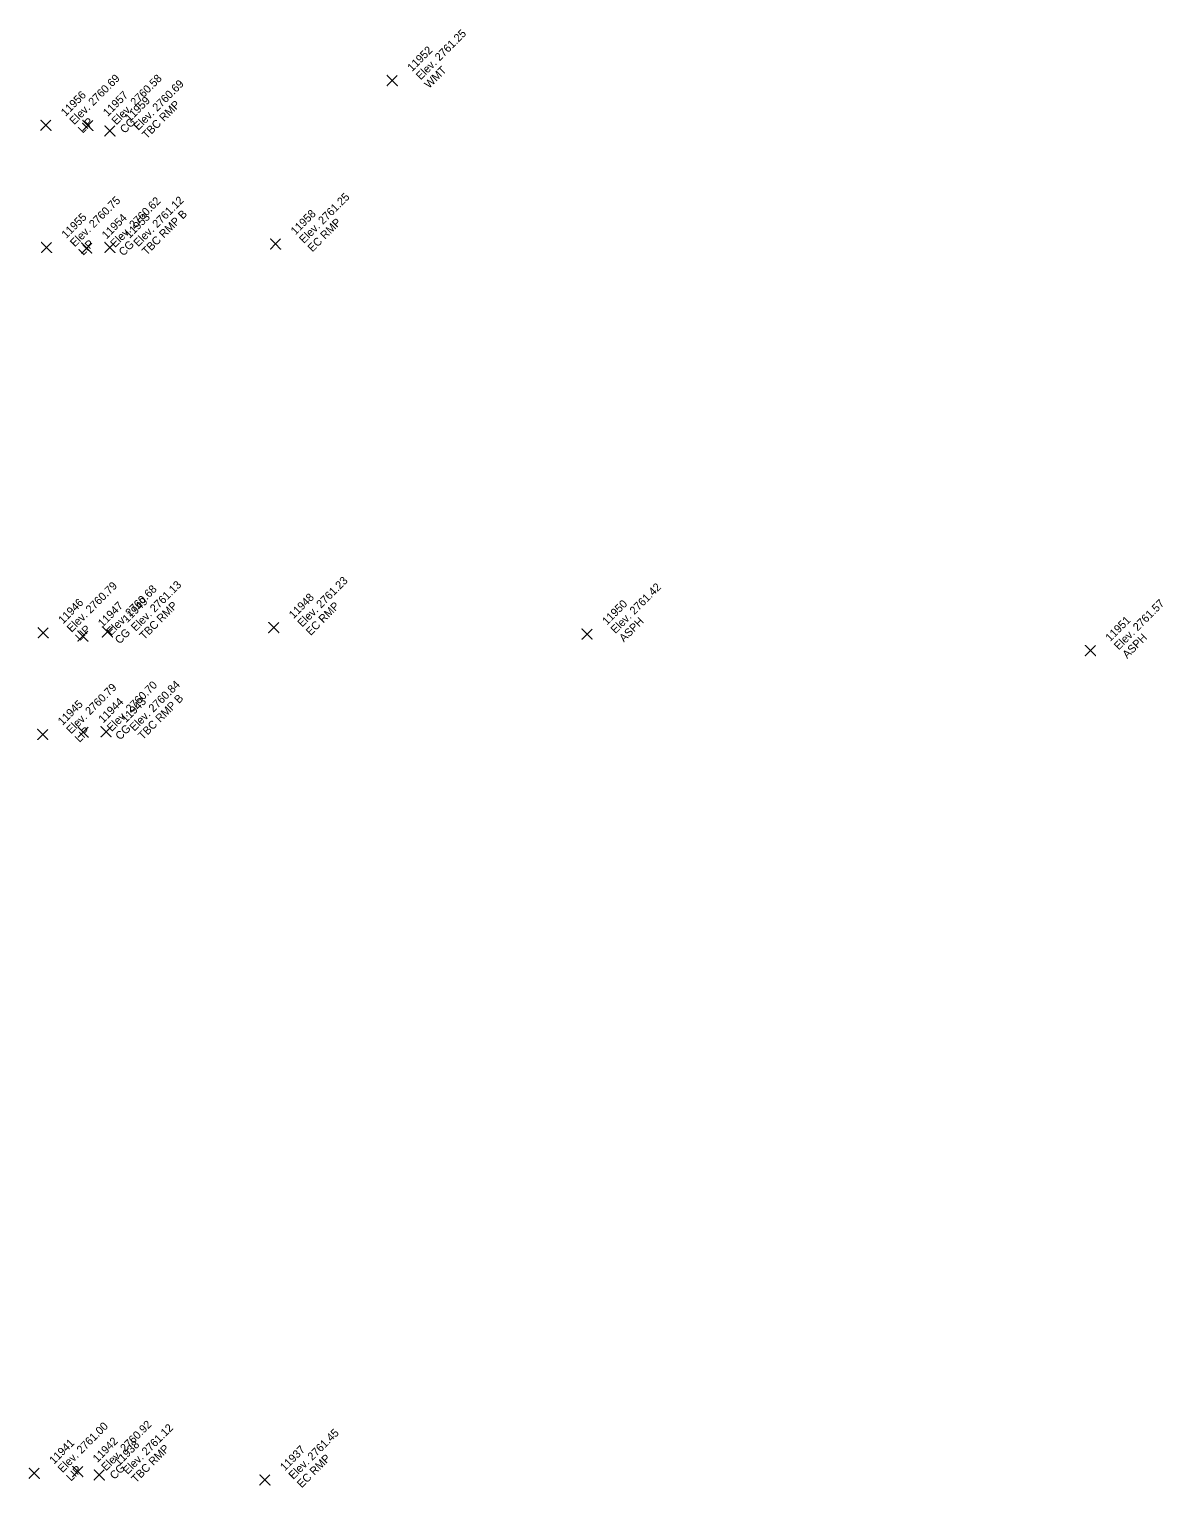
# Model space of a CAD drawing. Extents: x 2493999 to 2503109, y 700767 to 706646.
# Drawn here: x 2502309.55 to 2502343.54, y 702011.86 to 702055.6 of the extents above; entities that cross this region are included whole.
import ezdxf

# ---------------------------------------------------------------- set-up
doc = ezdxf.new("R2010")
doc.units = 0
doc.layers.add('ALG_CL_BLUE_Horiz', color=7, linetype='Continuous')
doc.layers.add('DES_SURFACE_Existing-Ground', color=7, linetype='Continuous')

msp = doc.modelspace()

# ---------------------------------------------------------------- linework, layer by layer
at = {"layer": 'ALG_CL_BLUE_Horiz'}
for points in [[(2502320.44, 702054.059), (2502320.29, 702054.209), (2502320.44, 702054.059), (2502320.29, 702053.909), (2502320.44, 702054.059), (2502320.59, 702053.909), (2502320.44, 702054.059), (2502320.59, 702054.209)], [(2502310.051, 702052.715), (2502309.901, 702052.865), (2502310.051, 702052.715), (2502309.901, 702052.565), (2502310.051, 702052.715), (2502310.201, 702052.565), (2502310.051, 702052.715), (2502310.201, 702052.865)], [(2502311.313, 702052.711), (2502311.163, 702052.861), (2502311.313, 702052.711), (2502311.163, 702052.561), (2502311.313, 702052.711), (2502311.463, 702052.561), (2502311.313, 702052.711), (2502311.463, 702052.861)], [(2502311.972, 702052.549), (2502311.822, 702052.699), (2502311.972, 702052.549), (2502311.822, 702052.399), (2502311.972, 702052.549), (2502312.122, 702052.399), (2502311.972, 702052.549), (2502312.122, 702052.699)], [(2502310.071, 702049.054), (2502309.921, 702049.204), (2502310.071, 702049.054), (2502309.921, 702048.904), (2502310.071, 702049.054), (2502310.221, 702048.904), (2502310.071, 702049.054), (2502310.221, 702049.204)], [(2502311.276, 702049.036), (2502311.126, 702049.186), (2502311.276, 702049.036), (2502311.126, 702048.886), (2502311.276, 702049.036), (2502311.426, 702048.886), (2502311.276, 702049.036), (2502311.426, 702049.186)], [(2502311.97, 702049.056), (2502311.82, 702049.206), (2502311.97, 702049.056), (2502311.82, 702048.906), (2502311.97, 702049.056), (2502312.12, 702048.906), (2502311.97, 702049.056), (2502312.12, 702049.206)], [(2502316.942, 702049.157), (2502316.792, 702049.307), (2502316.942, 702049.157), (2502316.792, 702049.007), (2502316.942, 702049.157), (2502317.092, 702049.007), (2502316.942, 702049.157), (2502317.092, 702049.307)], [(2502316.887, 702037.654), (2502316.737, 702037.804), (2502316.887, 702037.654), (2502316.737, 702037.504), (2502316.887, 702037.654), (2502317.037, 702037.504), (2502316.887, 702037.654), (2502317.037, 702037.804)], [(2502309.972, 702037.499), (2502309.822, 702037.649), (2502309.972, 702037.499), (2502309.822, 702037.349), (2502309.972, 702037.499), (2502310.122, 702037.349), (2502309.972, 702037.499), (2502310.122, 702037.649)], [(2502311.161, 702037.401), (2502311.011, 702037.551), (2502311.161, 702037.401), (2502311.011, 702037.251), (2502311.161, 702037.401), (2502311.311, 702037.251), (2502311.161, 702037.401), (2502311.311, 702037.551)], [(2502311.898, 702037.528), (2502311.748, 702037.678), (2502311.898, 702037.528), (2502311.748, 702037.378), (2502311.898, 702037.528), (2502312.048, 702037.378), (2502311.898, 702037.528), (2502312.048, 702037.678)], [(2502326.282, 702037.459), (2502326.132, 702037.609), (2502326.282, 702037.459), (2502326.132, 702037.309), (2502326.282, 702037.459), (2502326.432, 702037.309), (2502326.282, 702037.459), (2502326.432, 702037.609)], [(2502341.372, 702036.968), (2502341.222, 702037.118), (2502341.372, 702036.968), (2502341.222, 702036.818), (2502341.372, 702036.968), (2502341.522, 702036.818), (2502341.372, 702036.968), (2502341.522, 702037.118)], [(2502311.174, 702034.523), (2502311.024, 702034.673), (2502311.174, 702034.523), (2502311.024, 702034.373), (2502311.174, 702034.523), (2502311.324, 702034.373), (2502311.174, 702034.523), (2502311.324, 702034.673)], [(2502311.856, 702034.535), (2502311.706, 702034.685), (2502311.856, 702034.535), (2502311.706, 702034.385), (2502311.856, 702034.535), (2502312.006, 702034.385), (2502311.856, 702034.535), (2502312.006, 702034.685)], [(2502309.957, 702034.452), (2502309.807, 702034.602), (2502309.957, 702034.452), (2502309.807, 702034.302), (2502309.957, 702034.452), (2502310.107, 702034.302), (2502309.957, 702034.452), (2502310.107, 702034.602)], [(2502309.701, 702012.302), (2502309.551, 702012.452), (2502309.701, 702012.302), (2502309.551, 702012.152), (2502309.701, 702012.302), (2502309.851, 702012.152), (2502309.701, 702012.302), (2502309.851, 702012.452)], [(2502311.006, 702012.353), (2502310.856, 702012.503), (2502311.006, 702012.353), (2502310.856, 702012.203), (2502311.006, 702012.353), (2502311.156, 702012.203), (2502311.006, 702012.353), (2502311.156, 702012.503)], [(2502311.652, 702012.252), (2502311.502, 702012.402), (2502311.652, 702012.252), (2502311.502, 702012.102), (2502311.652, 702012.252), (2502311.802, 702012.102), (2502311.652, 702012.252), (2502311.802, 702012.402)], [(2502316.622, 702012.1), (2502316.472, 702012.25), (2502316.622, 702012.1), (2502316.472, 702011.95), (2502316.622, 702012.1), (2502316.772, 702011.95), (2502316.622, 702012.1), (2502316.772, 702012.25)]]:
    msp.add_lwpolyline(points, dxfattribs=at)

# ---------------------------------------------------------------- texts
at = {"layer": 'DES_SURFACE_Existing-Ground'}
for s, p in [('Elev. 2761.25', (2502321.289, 702054.059)), ('11952', (2502321.034, 702054.314)), ('WMT', (2502321.543, 702053.804)), ('Elev. 2760.69', (2502310.9, 702052.715)), ('Elev. 2760.58', (2502312.162, 702052.711)), ('Elev. 2760.69', (2502312.821, 702052.549)), ('11956', (2502310.645, 702052.97)), ('11957', (2502311.907, 702052.966)), ('11959', (2502312.566, 702052.804)), ('TBC RMP', (2502313.075, 702052.294)), ('LIP', (2502311.154, 702052.46)), ('CG', (2502312.416, 702052.456)), ('Elev. 2760.75', (2502310.92, 702049.054)), ('Elev. 2760.62', (2502312.125, 702049.036)), ('Elev. 2761.12', (2502312.819, 702049.056)), ('Elev. 2761.25', (2502317.791, 702049.157)), ('11955', (2502310.665, 702049.309)), ('11954', (2502311.87, 702049.291)), ('11953', (2502312.564, 702049.311)), ('TBC RMP B', (2502313.073, 702048.801)), ('11958', (2502317.536, 702049.412)), ('EC RMP', (2502318.045, 702048.902)), ('LIP', (2502311.174, 702048.799)), ('CG', (2502312.379, 702048.781)), ('Elev. 2760.79', (2502310.821, 702037.499)), ('Elev. 2761.13', (2502312.747, 702037.528)), ('Elev. 2761.23', (2502317.736, 702037.654)), ('Elev. 2760.68', (2502312.01, 702037.401)), ('11948', (2502317.481, 702037.909)), ('Elev. 2761.42', (2502327.131, 702037.459)), ('11946', (2502310.566, 702037.754)), ('11947', (2502311.755, 702037.656)), ('11949', (2502312.492, 702037.783)), ('TBC RMP', (2502313.001, 702037.273)), ('EC RMP', (2502317.99, 702037.399)), ('11950', (2502326.876, 702037.714)), ('Elev. 2761.57', (2502342.221, 702036.968)), ('LIP', (2502311.075, 702037.244)), ('ASPH', (2502327.385, 702037.204)), ('11951', (2502341.966, 702037.223)), ('CG', (2502312.264, 702037.146)), ('ASPH', (2502342.475, 702036.713)), ('Elev. 2760.79', (2502310.806, 702034.452)), ('Elev. 2760.70', (2502312.023, 702034.523)), ('Elev. 2760.84', (2502312.705, 702034.535)), ('11944', (2502311.768, 702034.778)), ('11943', (2502312.45, 702034.79)), ('TBC RMP B', (2502312.959, 702034.28)), ('11945', (2502310.551, 702034.707)), ('LIP', (2502311.06, 702034.197)), ('CG', (2502312.277, 702034.268)), ('Elev. 2761.00', (2502310.55, 702012.302)), ('Elev. 2760.92', (2502311.855, 702012.353)), ('Elev. 2761.12', (2502312.501, 702012.252)), ('11941', (2502310.295, 702012.557)), ('11942', (2502311.6, 702012.608)), ('11938', (2502312.246, 702012.507)), ('Elev. 2761.45', (2502317.471, 702012.1)), ('TBC RMP', (2502312.755, 702011.997)), ('11937', (2502317.216, 702012.355)), ('EC RMP', (2502317.725, 702011.845)), ('LIP', (2502310.804, 702012.047)), ('CG', (2502312.109, 702012.098))]:
    msp.add_text(s, height=0.24, rotation=45, dxfattribs=at).set_placement(p)

doc.saveas('drawing.dxf')
